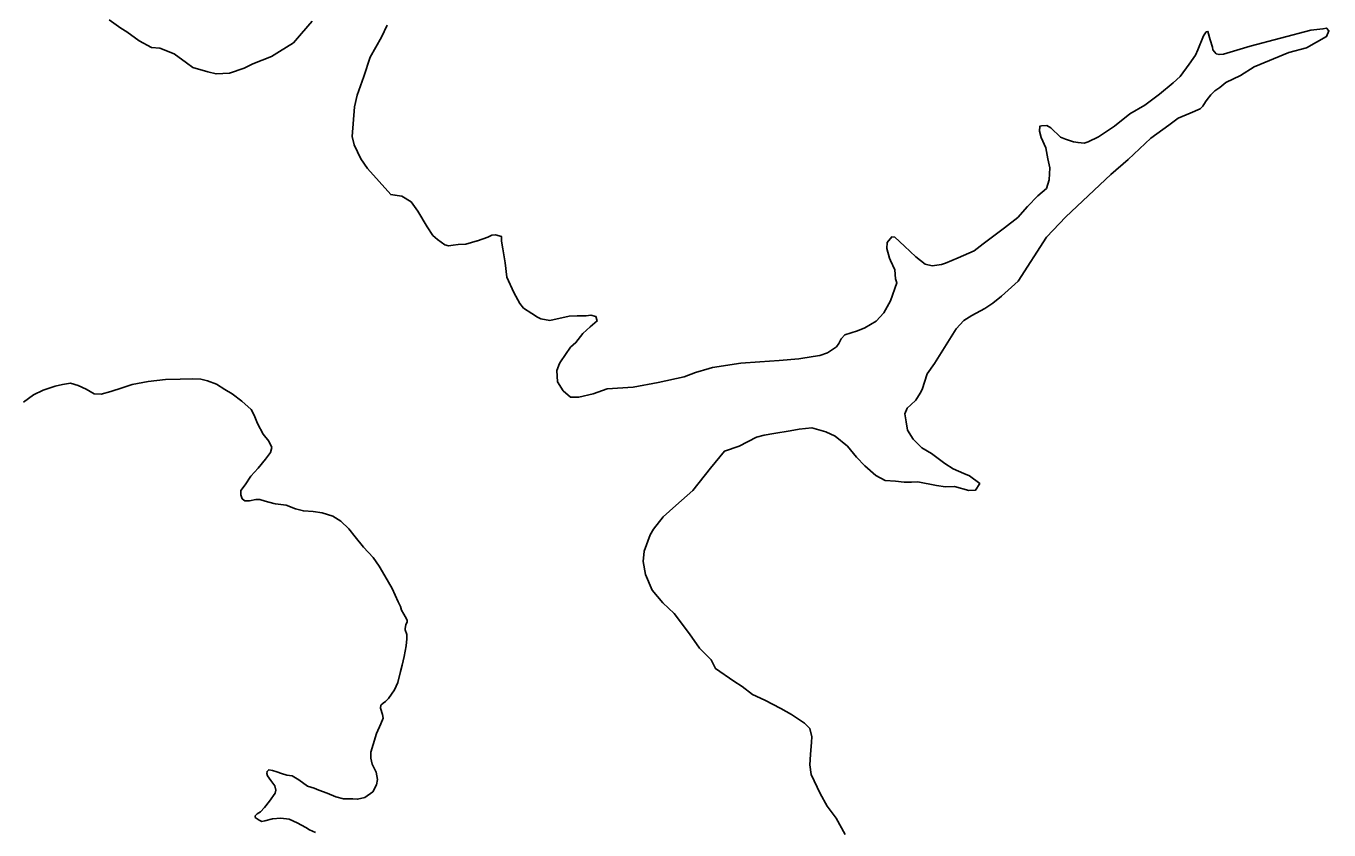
# Model space of a CAD drawing. Extents: x 31699 to 244310, y -8841 to 11474.
# Drawn here: x 135316.3 to 135530.4, y 804.8 to 936.8 of the extents above; entities that cross this region are included whole.
import ezdxf

# ---------------------------------------------------------------- set-up
doc = ezdxf.new("R2010")
doc.units = 0
doc.layers.add('R_Draft', color=7, linetype='Continuous')
doc.layers.add('R_Logo', color=7, linetype='Continuous')

msp = doc.modelspace()

# ---------------------------------------------------------------- linework, layer by layer
at = {"layer": 'R_Draft'}
for points in [[(135329.94, 937.87), (135331.82, 936.48), (135332.82, 935.89), (135334.84, 934.43), (135336.85, 933.31), (135338.25, 933.19), (135340.59, 932.27), (135342.6, 930.81), (135343.68, 930.02), (135346.15, 929.3), (135347.49, 928.98), (135349.69, 929.13), (135352.08, 929.95), (135353.55, 930.63), (135356.61, 931.86), (135357.93, 932.67), (135360.19, 934.09), (135361.51, 935.64), (135363.3, 937.65)], [(135375.58, 937.01), (135374.66, 935), (135372.82, 931.71), (135371.78, 928.56), (135370.67, 925.48), (135370.22, 923.6), (135369.85, 918.72), (135370.2, 917.32), (135371.28, 915.06), (135372.36, 913.46), (135376.2, 909.15), (135376.87, 909.08), (135378, 908.89), (135379.54, 907.97), (135380.62, 906.44), (135382.18, 903.85), (135383.12, 902.45), (135383.86, 901.79), (135385.07, 900.93), (135385.67, 900.73), (135386.47, 900.87), (135387.27, 900.94), (135388.54, 901.02), (135390.4, 901.57), (135390.47, 901.57), (135392.13, 902.18), (135392.8, 902.52), (135393.4, 902.53), (135394.4, 902.27), (135394.41, 901.53), (135394.62, 900.26), (135394.97, 897.93), (135395.25, 895.59), (135396.41, 893.06), (135397.42, 891.26), (135398.03, 890.53), (135399.37, 889.61), (135400.31, 889.01), (135400.84, 888.75), (135402.31, 888.49)], [(135402.31, 888.49), (135405.51, 889.18), (135406.85, 889.26), (135407.05, 889.26), (135408.31, 889.27), (135409.05, 889.35), (135409.92, 889.15), (135410.12, 888.42), (135408.99, 887.41), (135407.74, 886.33), (135406.61, 884.85), (135405.75, 884.11), (135404.1, 881.69), (135403.9, 881.42), (135403.51, 880.28), (135403.59, 878.41), (135404.54, 876.95), (135405.75, 875.89), (135407.08, 875.9), (135409.48, 876.45), (135411.74, 877.27), (135416.01, 877.5), (135420.14, 878.27), (135424.4, 879.24), (135426.27, 879.92), (135428.53, 880.6), (135429.06, 880.74), (135433.73, 881.45), (135436.86, 881.67), (135440, 881.89), (135443.26, 882.19), (135445.6, 882.54), (135446.73, 882.75), (135447.99, 883.16), (135449.45, 884.17), (135449.85, 884.71), (135450.24, 885.45), (135450.84, 886.12), (135452.9, 886.8), (135454.1, 887.28), (135455.96, 888.36), (135457.22, 889.71), (135458.33, 891.72), (135459.38, 894.67), (135459.17, 895.34), (135459.03, 896.81), (135458.35, 898.34), (135458.15, 898.74), (135457.73, 900.28), (135457.79, 901.28), (135458.52, 902.22), (135459.05, 902.16), (135460.6, 900.7), (135462.48, 898.91), (135464.03, 897.72), (135465.16, 897.46), (135466.69, 897.67), (135467.36, 897.88), (135469.42, 898.76), (135472.08, 899.92), (135473.54, 901.06), (135477.06, 903.7), (135479.24, 905.38), (135480.83, 907.2), (135482.55, 908.95), (135483.94, 910.17), (135484.4, 911.57), (135484.52, 913.58), (135484.17, 915.05), (135483.83, 916.85), (135483.08, 918.51), (135482.8, 919.58), (135482.86, 920.38), (135483.13, 920.45), (135484, 920.53), (135484.67, 920.13), (135486.28, 918.6), (135487.08, 918.28), (135488.42, 917.82), (135489.16, 917.69), (135490.16, 917.63), (135490.82, 917.84), (135492.49, 918.65), (135495.14, 920.41), (135497.66, 922.43), (135500.12, 923.86), (135502.51, 925.68), (135504.76, 927.5), (135505.95, 928.58), (135507.4, 930.59), (135508.46, 932.07), (135508.85, 932.94), (135509.77, 935.22), (135510.23, 935.9), (135510.5, 935.96), (135510.84, 934.56), (135511.25, 933.36), (135511.32, 932.96), (135511.86, 932.3), (135512.33, 932.17), (135513.06, 932.24)], [(135513.06, 932.24), (135517.46, 933.54), (135527.38, 936.16), (135529.38, 936.38), (135529.98, 936.51), (135530.38, 936.05), (135529.99, 935.11), (135526.67, 933.28), (135523.8, 932.52), (135518.08, 930.14), (135515.83, 928.72), (135513.43, 927.57), (135512.44, 926.76), (135511.64, 926.22), (135510.98, 925.54), (135510.39, 924.8), (135510.12, 924.4), (135509.66, 923.66), (135509.2, 923.26), (135507.6, 922.51), (135505.61, 921.69), (135504.08, 920.54), (135501.09, 918.45), (135497.39, 914.95), (135494.54, 912.45), (135487.12, 905.51), (135483.94, 902.14), (135479.33, 894.96), (135476.54, 892.46), (135475.15, 891.32), (135473.82, 890.44), (135471.7, 889.29), (135470.37, 888.47), (135469.11, 887.13), (135468.85, 886.66), (135466.67, 883.17), (135465.55, 881.42), (135464.37, 879.74), (135463.52, 877.13), (135463.19, 876.52), (135462.46, 875.38), (135461.67, 874.64), (135461.07, 874.1), (135460.68, 873.16), (135460.89, 871.83), (135461.1, 870.49), (135462.05, 868.96), (135463.46, 867.57), (135465.07, 866.65), (135467.28, 864.99), (135468.62, 864.13), (135470.36, 863.34), (135471.3, 862.95), (135472.98, 861.69), (135472.32, 860.62), (135471.19, 860.54), (135468.85, 861.19), (135467.38, 861.18), (135465.91, 861.37), (135462.84, 861.95), (135461.77, 861.94), (135460.57, 861.93), (135459.17, 862.06), (135457.43, 862.18), (135455.89, 863.03), (135454.08, 864.62), (135452.73, 866.02), (135451.25, 867.81), (135449.23, 869.47), (135447.69, 870.19), (135445.42, 870.84), (135443.29, 870.62), (135441.82, 870.35), (135439.16, 869.92), (135437.56, 869.64), (135436.29, 869.3), (135433.43, 867.81), (135431.04, 866.99), (135428.72, 864.23), (135425.82, 860.53), (135423.03, 858.11), (135420.98, 856.22), (135419.39, 854.2), (135418.8, 853.26), (135417.82, 850.58), (135417.7, 848.91), (135418.05, 846.77), (135419.14, 844.17), (135420.89, 842.12), (135422.77, 840.33), (135425.27, 837), (135426.95, 834.68), (135428.84, 832.75), (135429.58, 831.29), (135432.6, 829.24), (135433.94, 828.38), (135435.62, 827.06), (135437.69, 826.14), (135440.31, 824.75), (135442.05, 823.76), (135444.2, 822.31)], [(135357, 858.4), (135355.53, 858.82), (135354.66, 859.1), (135354.01, 859.05), (135353, 858.87), (135352.22, 858.87), (135351.76, 859.19), (135351.57, 859.84), (135351.57, 860.53), (135352.26, 861.5), (135353.19, 862.92), (135354.38, 864.21), (135355.63, 865.69), (135356.41, 866.79), (135356.64, 867.62), (135356.18, 868.68), (135355.21, 869.79), (135354.29, 871.58), (135353.74, 872.92), (135353.23, 873.84), (135351.71, 875.22), (135350.15, 876.42), (135348.95, 877.16), (135347.57, 878.03), (135346.05, 878.54), (135344.99, 878.82), (135343.61, 878.91), (135341.58, 878.82), (135339.16, 878.77), (135336.31, 878.45), (135333.68, 877.94), (135332.03, 877.43), (135330.18, 876.79), (135328.62, 876.38), (135327.47, 876.42), (135326.13, 877.2), (135324.84, 877.8), (135323.55, 878.17), (135322.26, 877.99), (135321.06, 877.67), (135319.08, 877.02), (135317.47, 876.24), (135315.86, 875.09)], [(135357, 858.4), (135355.53, 858.82), (135354.66, 859.1), (135354.01, 859.05), (135353, 858.87), (135352.22, 858.87), (135351.76, 859.19), (135351.57, 859.84), (135351.57, 860.53), (135352.26, 861.5), (135353.19, 862.92), (135354.38, 864.21), (135355.63, 865.69), (135356.41, 866.79), (135356.64, 867.62), (135356.18, 868.68), (135355.21, 869.79), (135354.29, 871.58), (135353.74, 872.92), (135353.23, 873.84), (135351.71, 875.22), (135350.15, 876.42), (135348.95, 877.16), (135347.57, 878.03), (135346.05, 878.54), (135344.99, 878.82), (135343.61, 878.91), (135341.58, 878.82), (135339.16, 878.77), (135336.31, 878.45), (135333.68, 877.94), (135332.03, 877.43), (135330.18, 876.79), (135328.62, 876.38), (135327.47, 876.42), (135326.13, 877.2), (135324.84, 877.8), (135323.55, 878.17), (135322.26, 877.99), (135321.06, 877.67), (135319.08, 877.02), (135317.47, 876.24), (135315.86, 875.09)], [(135362.26, 805.19), (135360.83, 805.97), (135359.49, 806.57), (135358.11, 806.71), (135356.78, 806.61), (135355.49, 806.29), (135355.03, 806.2), (135354.57, 806.38), (135353.92, 806.84), (135353.92, 807.12), (135354.24, 807.44), (135354.8, 807.77), (135355.44, 808.46), (135356.27, 809.52), (135357.19, 810.81), (135357.33, 811.31), (135357.15, 812.05), (135356.5, 812.92), (135355.95, 813.71), (135355.81, 814.08), (135355.86, 814.4), (135356.13, 814.68), (135356.73, 814.54), (135357.47, 814.35), (135358.25, 814.08), (135359.13, 813.8), (135360, 813.66), (135361.11, 813.02), (135362.49, 811.96), (135363.59, 811.64), (135364.38, 811.31), (135365.76, 810.81), (135367.19, 810.25), (135368.43, 809.88), (135369.95, 809.88), (135370.73, 809.84), (135371.93, 810.11), (135373.26, 811.08), (135373.86, 812.19), (135374, 813.06), (135373.77, 814.31), (135373.13, 815.6), (135372.94, 816.61), (135372.94, 817.58), (135373.31, 818.82), (135373.86, 820.62), (135374.55, 822.23), (135374.92, 823.15), (135374.83, 823.75), (135374.51, 824.81), (135374.55, 825.27), (135374.97, 825.64), (135375.34, 825.87), (135375.8, 826.38), (135376.81, 827.83), (135377.36, 829.03), (135377.82, 830.82), (135378.05, 831.88), (135378.38, 833.31), (135378.7, 835.06), (135378.84, 836.21), (135378.81, 836.92), (135378.54, 837.68), (135378.54, 837.87), (135378.68, 838.47), (135378.88, 838.98), (135378.88, 839.21), (135378.79, 839.48), (135378.33, 840.22), (135377.96, 840.91), (135377.78, 841.51), (135377.41, 842.29), (135376.4, 844.44), (135375.24, 846.55), (135374.28, 848.12), (135373.31, 849.55), (135371.7, 851.25), (135370.36, 852.96), (135369.3, 854.25), (135368.01, 855.49), (135366.68, 856.32), (135364.93, 856.87), (135363.46, 857.1), (135361.84, 857.2), (135360.51, 857.52), (135359.03, 858.16), (135357.24, 858.35), (135357, 858.4)], [(135362.26, 805.19), (135360.83, 805.97), (135359.49, 806.57), (135358.11, 806.71), (135356.78, 806.61), (135355.49, 806.29), (135355.03, 806.2), (135354.57, 806.38), (135353.92, 806.84), (135353.92, 807.12), (135354.24, 807.44), (135354.8, 807.77), (135355.44, 808.46), (135356.27, 809.52), (135357.19, 810.81), (135357.33, 811.31), (135357.15, 812.05), (135356.5, 812.92), (135355.95, 813.71), (135355.81, 814.08), (135355.86, 814.4), (135356.13, 814.68), (135356.73, 814.54), (135357.47, 814.35), (135358.25, 814.08), (135359.13, 813.8), (135360, 813.66), (135361.11, 813.02), (135362.49, 811.96), (135363.59, 811.64), (135364.38, 811.31), (135365.76, 810.81), (135367.19, 810.25), (135368.43, 809.88), (135369.95, 809.88), (135370.73, 809.84), (135371.93, 810.11), (135373.26, 811.08), (135373.86, 812.19), (135374, 813.06), (135373.77, 814.31), (135373.13, 815.6), (135372.94, 816.61), (135372.94, 817.58), (135373.31, 818.82), (135373.86, 820.62), (135374.55, 822.23), (135374.92, 823.15), (135374.83, 823.75), (135374.51, 824.81), (135374.55, 825.27), (135374.97, 825.64), (135375.34, 825.87), (135375.8, 826.38), (135376.81, 827.83), (135377.36, 829.03), (135377.82, 830.82), (135378.05, 831.88), (135378.38, 833.31), (135378.7, 835.06), (135378.84, 836.21), (135378.81, 836.92), (135378.54, 837.68), (135378.54, 837.87), (135378.68, 838.47), (135378.88, 838.98), (135378.88, 839.21), (135378.79, 839.48), (135378.33, 840.22), (135377.96, 840.91), (135377.78, 841.51), (135377.41, 842.29), (135376.4, 844.44), (135375.24, 846.55), (135374.28, 848.12), (135373.31, 849.55), (135371.7, 851.25), (135370.36, 852.96), (135369.3, 854.25), (135368.01, 855.49), (135366.68, 856.32), (135364.93, 856.87), (135363.46, 857.1), (135361.84, 857.2), (135360.51, 857.52), (135359.03, 858.16), (135357.24, 858.35), (135357, 858.4)], [(135444.2, 822.31), (135445.07, 821.45), (135445.41, 820.11), (135445.35, 819.24), (135445.17, 817.17), (135445.05, 815.5), (135445.26, 813.9), (135446.75, 810.77), (135447.91, 808.7), (135449.39, 806.71), (135450.88, 804.05)], [(135363.82, 804.36), (135362.86, 804.82), (135362.26, 805.19)], [(135363.82, 804.36), (135362.86, 804.82), (135362.26, 805.19)]]:
    msp.add_lwpolyline(points, dxfattribs=at)
at = {"layer": 'R_Logo'}
for points in [[(135357, 858.4), (135355.53, 858.82), (135354.66, 859.1), (135354.01, 859.05), (135353, 858.87), (135352.22, 858.87), (135351.76, 859.19), (135351.57, 859.84), (135351.57, 860.53), (135352.26, 861.5), (135353.19, 862.92), (135354.38, 864.21), (135355.63, 865.69), (135356.41, 866.79), (135356.64, 867.62), (135356.18, 868.68), (135355.21, 869.79), (135354.29, 871.58), (135353.74, 872.92), (135353.23, 873.84), (135351.71, 875.22), (135350.15, 876.42), (135348.95, 877.16), (135347.57, 878.03), (135346.05, 878.54), (135344.99, 878.82), (135343.61, 878.91), (135341.58, 878.82), (135339.16, 878.77), (135336.31, 878.45), (135333.68, 877.94), (135332.03, 877.43), (135330.18, 876.79), (135328.62, 876.38), (135327.47, 876.42), (135326.13, 877.2), (135324.84, 877.8), (135323.55, 878.17), (135322.26, 877.99), (135321.06, 877.67), (135319.08, 877.02), (135317.47, 876.24), (135315.86, 875.09)], [(135357, 858.4), (135355.53, 858.82), (135354.66, 859.1), (135354.01, 859.05), (135353, 858.87), (135352.22, 858.87), (135351.76, 859.19), (135351.57, 859.84), (135351.57, 860.53), (135352.26, 861.5), (135353.19, 862.92), (135354.38, 864.21), (135355.63, 865.69), (135356.41, 866.79), (135356.64, 867.62), (135356.18, 868.68), (135355.21, 869.79), (135354.29, 871.58), (135353.74, 872.92), (135353.23, 873.84), (135351.71, 875.22), (135350.15, 876.42), (135348.95, 877.16), (135347.57, 878.03), (135346.05, 878.54), (135344.99, 878.82), (135343.61, 878.91), (135341.58, 878.82), (135339.16, 878.77), (135336.31, 878.45), (135333.68, 877.94), (135332.03, 877.43), (135330.18, 876.79), (135328.62, 876.38), (135327.47, 876.42), (135326.13, 877.2), (135324.84, 877.8), (135323.55, 878.17), (135322.26, 877.99), (135321.06, 877.67), (135319.08, 877.02), (135317.47, 876.24), (135315.86, 875.09)], [(135362.26, 805.19), (135360.83, 805.97), (135359.49, 806.57), (135358.11, 806.71), (135356.78, 806.61), (135355.49, 806.29), (135355.03, 806.2), (135354.57, 806.38), (135353.92, 806.84), (135353.92, 807.12), (135354.24, 807.44), (135354.8, 807.77), (135355.44, 808.46), (135356.27, 809.52), (135357.19, 810.81), (135357.33, 811.31), (135357.15, 812.05), (135356.5, 812.92), (135355.95, 813.71), (135355.81, 814.08), (135355.86, 814.4), (135356.13, 814.68), (135356.73, 814.54), (135357.47, 814.35), (135358.25, 814.08), (135359.13, 813.8), (135360, 813.66), (135361.11, 813.02), (135362.49, 811.96), (135363.59, 811.64), (135364.38, 811.31), (135365.76, 810.81), (135367.19, 810.25), (135368.43, 809.88), (135369.95, 809.88), (135370.73, 809.84), (135371.93, 810.11), (135373.26, 811.08), (135373.86, 812.19), (135374, 813.06), (135373.77, 814.31), (135373.13, 815.6), (135372.94, 816.61), (135372.94, 817.58), (135373.31, 818.82), (135373.86, 820.62), (135374.55, 822.23), (135374.92, 823.15), (135374.83, 823.75), (135374.51, 824.81), (135374.55, 825.27), (135374.97, 825.64), (135375.34, 825.87), (135375.8, 826.38), (135376.81, 827.83), (135377.36, 829.03), (135377.82, 830.82), (135378.05, 831.88), (135378.38, 833.31), (135378.7, 835.06), (135378.84, 836.21), (135378.81, 836.92), (135378.54, 837.68), (135378.54, 837.87), (135378.68, 838.47), (135378.88, 838.98), (135378.88, 839.21), (135378.79, 839.48), (135378.33, 840.22), (135377.96, 840.91), (135377.78, 841.51), (135377.41, 842.29), (135376.4, 844.44), (135375.24, 846.55), (135374.28, 848.12), (135373.31, 849.55), (135371.7, 851.25), (135370.36, 852.96), (135369.3, 854.25), (135368.01, 855.49), (135366.68, 856.32), (135364.93, 856.87), (135363.46, 857.1), (135361.84, 857.2), (135360.51, 857.52), (135359.03, 858.16), (135357.24, 858.35), (135357, 858.4)], [(135362.26, 805.19), (135360.83, 805.97), (135359.49, 806.57), (135358.11, 806.71), (135356.78, 806.61), (135355.49, 806.29), (135355.03, 806.2), (135354.57, 806.38), (135353.92, 806.84), (135353.92, 807.12), (135354.24, 807.44), (135354.8, 807.77), (135355.44, 808.46), (135356.27, 809.52), (135357.19, 810.81), (135357.33, 811.31), (135357.15, 812.05), (135356.5, 812.92), (135355.95, 813.71), (135355.81, 814.08), (135355.86, 814.4), (135356.13, 814.68), (135356.73, 814.54), (135357.47, 814.35), (135358.25, 814.08), (135359.13, 813.8), (135360, 813.66), (135361.11, 813.02), (135362.49, 811.96), (135363.59, 811.64), (135364.38, 811.31), (135365.76, 810.81), (135367.19, 810.25), (135368.43, 809.88), (135369.95, 809.88), (135370.73, 809.84), (135371.93, 810.11), (135373.26, 811.08), (135373.86, 812.19), (135374, 813.06), (135373.77, 814.31), (135373.13, 815.6), (135372.94, 816.61), (135372.94, 817.58), (135373.31, 818.82), (135373.86, 820.62), (135374.55, 822.23), (135374.92, 823.15), (135374.83, 823.75), (135374.51, 824.81), (135374.55, 825.27), (135374.97, 825.64), (135375.34, 825.87), (135375.8, 826.38), (135376.81, 827.83), (135377.36, 829.03), (135377.82, 830.82), (135378.05, 831.88), (135378.38, 833.31), (135378.7, 835.06), (135378.84, 836.21), (135378.81, 836.92), (135378.54, 837.68), (135378.54, 837.87), (135378.68, 838.47), (135378.88, 838.98), (135378.88, 839.21), (135378.79, 839.48), (135378.33, 840.22), (135377.96, 840.91), (135377.78, 841.51), (135377.41, 842.29), (135376.4, 844.44), (135375.24, 846.55), (135374.28, 848.12), (135373.31, 849.55), (135371.7, 851.25), (135370.36, 852.96), (135369.3, 854.25), (135368.01, 855.49), (135366.68, 856.32), (135364.93, 856.87), (135363.46, 857.1), (135361.84, 857.2), (135360.51, 857.52), (135359.03, 858.16), (135357.24, 858.35), (135357, 858.4)], [(135363.82, 804.36), (135362.86, 804.82), (135362.26, 805.19)], [(135363.82, 804.36), (135362.86, 804.82), (135362.26, 805.19)]]:
    msp.add_lwpolyline(points, dxfattribs=at)

doc.saveas('drawing.dxf')
